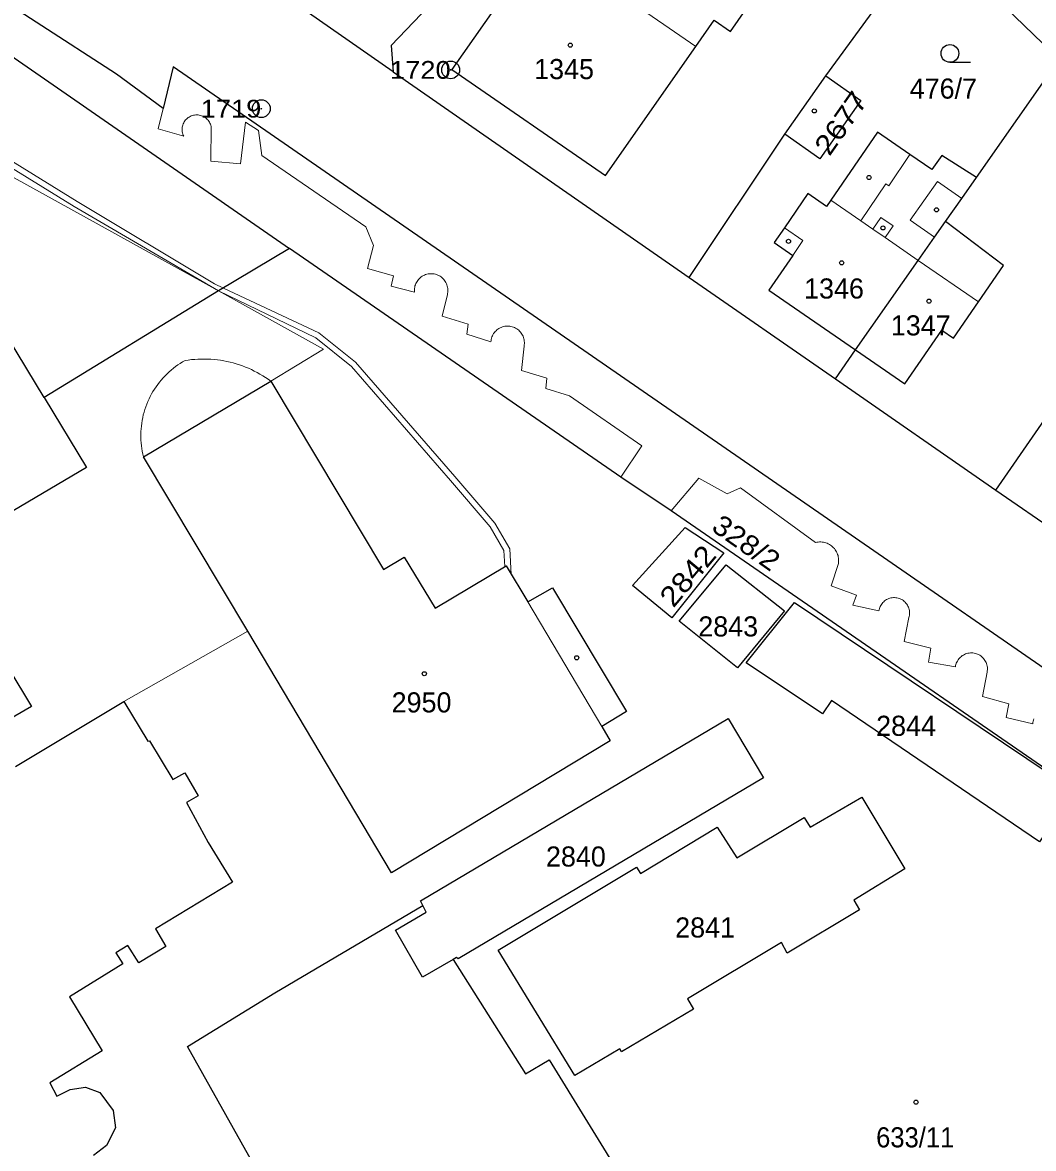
# Model space of a CAD drawing. Extents: x -679733 to -673243, y -1075091 to -1066557.
# Drawn here: x -675822.4 to -675736.9, y -1072340.3 to -1072245.1 of the extents above; entities that cross this region are included whole.
import ezdxf
from ezdxf.enums import TextEntityAlignment as Align

# ---------------------------------------------------------------- set-up
doc = ezdxf.new("R2010")
doc.units = 0
doc.header["$LTSCALE"] = 0.68
for name, color, linetype, lineweight in [('1', 7, 'Continuous', 25), ('13', 7, 'Continuous', 13), ('3', 7, 'Continuous', 25), ('4', 7, 'Continuous', 13), ('5', 7, 'Continuous', 25), ('8', 7, 'Continuous', 25)]:
    doc.layers.add(name, color=color, linetype=linetype, lineweight=lineweight)
doc.layers.add('2', color=7, linetype='Continuous')

msp = doc.modelspace()

# ---------------------------------------------------------------- linework, layer by layer
at = {"layer": '1'}
for p, q in [((-675754.47, -1072249.63), (-675745.72, -1072237.63)), ((-675791.03, -1072249.28), (-675801.82, -1072241.76)), ((-675766.03, -1072266.66), (-675753.67, -1072275.25)), ((-675753.67, -1072275.25), (-675751.96, -1072272.79)), ((-675740.12, -1072284.65), (-675725.45, -1072294.77))]:
    msp.add_line(p, q, dxfattribs=at)
for points in [[(-675745.72, -1072237.63), (-675735.32, -1072247.67), (-675727.35, -1072239.34), (-675743.27, -1072223.93)], [(-675781.06, -1072236.42), (-675778.46, -1072238.19), (-675786.08, -1072249.09), (-675773.09, -1072258.04), (-675765.47, -1072247.14), (-675763.92, -1072244.91), (-675762.53, -1072245.88), (-675759.11, -1072240.92), (-675763.68, -1072237.74), (-675774.78, -1072229.86)], [(-675781.06, -1072236.42), (-675791.21, -1072247.05), (-675791.03, -1072249.28), (-675766.03, -1072266.66), (-675757.95, -1072254.55), (-675754.47, -1072249.63)], [(-675675.24, -1072344.8), (-675677.06, -1072343.56), (-675675.65, -1072341.45), (-675809.62, -1072248.86), (-675810.47, -1072252.39), (-675814.41, -1072249.48), (-675828.02, -1072240.66), (-675831.19, -1072238.38), (-675834.37, -1072240.28), (-675799.8, -1072264.22)], [(-675741.76, -1072258.21), (-675734.75, -1072248.23), (-675735.32, -1072247.67)], [(-675754.47, -1072249.63), (-675751.51, -1072251.72), (-675754.98, -1072256.65), (-675757.95, -1072254.55)], [(-675741.76, -1072258.21), (-675744.67, -1072256.36), (-675745.53, -1072257.54), (-675747.39, -1072256.26), (-675750.11, -1072254.39), (-675754.07, -1072260.14), (-675754.43, -1072260.66), (-675755.99, -1072259.58), (-675757.98, -1072262.46), (-675758.84, -1072263.72), (-675757.28, -1072264.8), (-675759.3, -1072267.73), (-675751.96, -1072272.79)], [(-675744.38, -1072261.95), (-675743, -1072259.99), (-675741.76, -1072258.21)], [(-675753.67, -1072275.25), (-675740.12, -1072284.65), (-675723.09, -1072260.04)], [(-675751.96, -1072272.79), (-675746.67, -1072265.22), (-675745.3, -1072263.26), (-675744.38, -1072261.95)], [(-675751.96, -1072272.79), (-675747.81, -1072275.65), (-675744.69, -1072271.12), (-675743.69, -1072271.81), (-675741.58, -1072268.74), (-675739.46, -1072265.66), (-675744.38, -1072261.95)], [(-675799.8, -1072264.22), (-675805.81, -1072267.81), (-675820.53, -1072276.81)], [(-675709.33, -1072326.32), (-675719.29, -1072319.62), (-675722.28, -1072317.61), (-675767.55, -1072286.39), (-675771.79, -1072283.55), (-675799.8, -1072264.22)], [(-675820.53, -1072276.81), (-675827.32, -1072265.63), (-675836.51, -1072271.12), (-675872.16, -1072292.47), (-675867.67, -1072299.93), (-675869.26, -1072300.87), (-675870.69, -1072301.87), (-675866.58, -1072308.98), (-675865.25, -1072311.17), (-675864.04, -1072312.9), (-675838.31, -1072297.5), (-675833.11, -1072306.11)], [(-675820.53, -1072276.81), (-675816.94, -1072282.72), (-675829.37, -1072290.05), (-675821.61, -1072302.95), (-675824.79, -1072304.77), (-675823.39, -1072307.22)], [(-675822.95, -1072308), (-675813.79, -1072302.53), (-675811.77, -1072305.88), (-675811.63, -1072305.84), (-675809.67, -1072309.11), (-675808.64, -1072308.54), (-675807.51, -1072310.48), (-675808.51, -1072311.06), (-675806.68, -1072314.45), (-675804.62, -1072317.8), (-675811.13, -1072321.73), (-675810.25, -1072323.23), (-675812.52, -1072324.62), (-675813.45, -1072323.13), (-675814.46, -1072323.75), (-675813.87, -1072324.69), (-675818.38, -1072327.47), (-675815.63, -1072332.06), (-675820.04, -1072334.74), (-675819.45, -1072335.88), (-675818.34, -1072335.31), (-675817.03, -1072335.13), (-675815.82, -1072335.58), (-675814.69, -1072337.1), (-675814.51, -1072338.55), (-675815.25, -1072340.06), (-675816.35, -1072340.91)], [(-675788.52, -1072319.77), (-675788.72, -1072319.37), (-675762.73, -1072303.96), (-675759.75, -1072308.96), (-675785.56, -1072324.26), (-675785.69, -1072324.17), (-675785.98, -1072324.32)], [(-675779.67, -1072382.96), (-675808.43, -1072331.67), (-675801.04, -1072327.14), (-675788.52, -1072319.77)], [(-675785.98, -1072324.32), (-675788.56, -1072325.83), (-675790.83, -1072321.85), (-675788.24, -1072320.32), (-675788.52, -1072319.77)], [(-675785.98, -1072324.32), (-675779.85, -1072333.99), (-675777.86, -1072332.8), (-675764.69, -1072354.25)]]:
    msp.add_lwpolyline(points, dxfattribs=at)
for points in [[(-675781.5, -1072291.05), (-675779.67, -1072294.1), (-675777.58, -1072292.9), (-675771.33, -1072303.35), (-675773.42, -1072304.62), (-675772.69, -1072305.83), (-675791.18, -1072317), (-675803.31, -1072296.58), (-675812.14, -1072281.83), (-675801.38, -1072275.44), (-675791.86, -1072291.37), (-675790.11, -1072290.31), (-675787.48, -1072294.62)], [(-675766.36, -1072287.81), (-675763.1, -1072289.96), (-675767.49, -1072295.45), (-675770.82, -1072292.72)], [(-675761.93, -1072299.67), (-675766.86, -1072295.73), (-675762.9, -1072290.97), (-675757.98, -1072294.84)], [(-675754.77, -1072303.57), (-675761.2, -1072299.24), (-675757.12, -1072294.14), (-675733.54, -1072309.98), (-675736.43, -1072314.38), (-675754.01, -1072302.43)], [(-675771.74, -1072332.13), (-675771.88, -1072331.88), (-675775.68, -1072334.13), (-675782.18, -1072323.54), (-675770.47, -1072316.51), (-675770.14, -1072317.05), (-675763.67, -1072313.14), (-675762.01, -1072315.74), (-675756.31, -1072312.33), (-675755.8, -1072313.14), (-675751.43, -1072310.59), (-675747.8, -1072316.66), (-675752.12, -1072319.31), (-675751.64, -1072320.13), (-675757.74, -1072323.78), (-675758.24, -1072322.9), (-675766.17, -1072327.66), (-675765.65, -1072328.52)]]:
    msp.add_lwpolyline(points, close=True, dxfattribs=at)
at = {"layer": '13'}
msp.add_lwpolyline([(-675828.26, -1072254.35), (-675818, -1072260.67), (-675805.81, -1072267.81), (-675797.58, -1072271.78), (-675794.57, -1072274.19), (-675786.2, -1072283.82), (-675782.84, -1072287.74), (-675781.68, -1072289.75), (-675781.6, -1072291.11), (-675781.5, -1072291.05), (-675781.06, -1072291.78), (-675781.18, -1072289.61), (-675782.44, -1072287.44), (-675785.82, -1072283.5), (-675794.23, -1072273.83), (-675797.32, -1072271.36), (-675805.38, -1072267.56), (-675806.14, -1072267.2), (-675817.74, -1072260.25), (-675828.24, -1072253.77)], dxfattribs=at)
at = {"layer": '3'}
msp.add_line((-675743.993, -1072248.48), (-675742.243, -1072248.48), dxfattribs=at)
msp.add_circle((-675743.9929, -1072247.7298), 0.75, dxfattribs=at)
at = {"layer": '4'}
for p, q in [((-675772.04, -1072242.61), (-675765.47, -1072247.14)), ((-675810.47, -1072252.39), (-675810.89, -1072254.11)), ((-675810.89, -1072254.11), (-675808.74, -1072254.73)), ((-675806.43, -1072253.9), (-675806.46, -1072256.83)), ((-675803.93, -1072257.05), (-675803.52, -1072253.55)), ((-675803.52, -1072253.55), (-675802.43, -1072254.24)), ((-675802.43, -1072254.24), (-675802.14, -1072256.37)), ((-675827.48, -1072255.84), (-675805.81, -1072267.81)), ((-675806.46, -1072256.83), (-675803.93, -1072257.05)), ((-675802.14, -1072256.37), (-675793.34, -1072262.4)), ((-675747.39, -1072256.26), (-675749.16, -1072258.91)), ((-675749.41, -1072258.74), (-675751.51, -1072261.89)), ((-675749.16, -1072258.91), (-675749.41, -1072258.74)), ((-675747.35, -1072261.83), (-675745.05, -1072258.55)), ((-675745.05, -1072258.55), (-675743, -1072259.99)), ((-675754.07, -1072260.14), (-675751.51, -1072261.89)), ((-675750.51, -1072262.59), (-675749.83, -1072261.6)), ((-675745.3, -1072263.26), (-675747.35, -1072261.83)), ((-675793.34, -1072262.4), (-675792.69, -1072263.96)), ((-675757.98, -1072262.46), (-675756.41, -1072263.54)), ((-675751.51, -1072261.89), (-675750.51, -1072262.59)), ((-675750.51, -1072262.59), (-675749.48, -1072263.3)), ((-675756.41, -1072263.54), (-675757.28, -1072264.8)), ((-675749.48, -1072263.3), (-675746.67, -1072265.22)), ((-675792.69, -1072263.96), (-675793.22, -1072265.9)), ((-675741.58, -1072268.74), (-675746.67, -1072265.22)), ((-675793.22, -1072265.9), (-675791, -1072266.54)), ((-675791, -1072266.54), (-675791.22, -1072267.41)), ((-675791.22, -1072267.41), (-675789.24, -1072267.91)), ((-675805.81, -1072267.81), (-675796.93, -1072272.72)), ((-675786.46, -1072268.12), (-675786.9, -1072269.93)), ((-675786.9, -1072269.93), (-675784.71, -1072270.61)), ((-675784.71, -1072270.61), (-675784.81, -1072271.47)), ((-675784.81, -1072271.47), (-675782.78, -1072272.11)), ((-675796.93, -1072272.72), (-675801.38, -1072275.44)), ((-675779.98, -1072272.47), (-675780.2, -1072274.53)), ((-675780.2, -1072274.53), (-675778.05, -1072275.17)), ((-675778.05, -1072275.17), (-675778.14, -1072276.06)), ((-675778.14, -1072276.06), (-675776.14, -1072276.68)), ((-675776.14, -1072276.68), (-675770.04, -1072280.91)), ((-675770.04, -1072280.91), (-675771.79, -1072283.55)), ((-675767.55, -1072286.39), (-675765.22, -1072283.63)), ((-675765.22, -1072283.63), (-675762.82, -1072284.97)), ((-675762.82, -1072284.97), (-675761.7, -1072284.45)), ((-675761.7, -1072284.45), (-675755.35, -1072289.08)), ((-675753.42, -1072290.84), (-675754.02, -1072292.75)), ((-675754.02, -1072292.75), (-675751.89, -1072293.52)), ((-675779.67, -1072294.1), (-675773.42, -1072304.62)), ((-675751.89, -1072293.52), (-675752.2, -1072294.37)), ((-675752.2, -1072294.37), (-675750, -1072294.86)), ((-675747.46, -1072295.42), (-675747.86, -1072297.44)), ((-675813.79, -1072302.53), (-675803.31, -1072296.58)), ((-675747.86, -1072297.44), (-675745.6, -1072298.01)), ((-675745.6, -1072298.01), (-675745.8, -1072299.2)), ((-675745.8, -1072299.2), (-675743.53, -1072299.58)), ((-675740.85, -1072300.03), (-675741.25, -1072302.08)), ((-675741.25, -1072302.08), (-675739.02, -1072302.72)), ((-675739.02, -1072302.72), (-675739.23, -1072303.88)), ((-675739.23, -1072303.88), (-675736.98, -1072304.4))]:
    msp.add_line(p, q, dxfattribs=at)
for points in [[(-675808.74, -1072254.73), (-675808.781, -1072254.641), (-675808.816, -1072254.549), (-675808.842, -1072254.455), (-675808.862, -1072254.359), (-675808.873, -1072254.262), (-675808.877, -1072254.164), (-675808.873, -1072254.066), (-675808.862, -1072253.969), (-675808.843, -1072253.873), (-675808.816, -1072253.779), (-675808.782, -1072253.687), (-675808.741, -1072253.598), (-675808.693, -1072253.513), (-675808.638, -1072253.432), (-675808.577, -1072253.355), (-675808.51, -1072253.284), (-675808.438, -1072253.218), (-675808.361, -1072253.157), (-675808.279, -1072253.104), (-675808.193, -1072253.056), (-675808.104, -1072253.016), (-675808.012, -1072252.983), (-675807.917, -1072252.957), (-675807.821, -1072252.939), (-675807.724, -1072252.929), (-675807.626, -1072252.926), (-675807.528, -1072252.931), (-675807.431, -1072252.943), (-675807.335, -1072252.964), (-675807.241, -1072252.992), (-675807.15, -1072253.027), (-675807.061, -1072253.069), (-675806.977, -1072253.118), (-675806.896, -1072253.174), (-675806.82, -1072253.236), (-675806.749, -1072253.303), (-675806.684, -1072253.376), (-675806.625, -1072253.454), (-675806.572, -1072253.537), (-675806.526, -1072253.623), (-675806.487, -1072253.713), (-675806.455, -1072253.805), (-675806.43, -1072253.9)], [(-675749.83, -1072261.6), (-675748.8, -1072262.31), (-675749.48, -1072263.3)], [(-675789.24, -1072267.91), (-675789.247, -1072267.805), (-675789.246, -1072267.7), (-675789.237, -1072267.595), (-675789.22, -1072267.491), (-675789.196, -1072267.388), (-675789.164, -1072267.288), (-675789.125, -1072267.19), (-675789.079, -1072267.096), (-675789.025, -1072267.005), (-675788.965, -1072266.918), (-675788.899, -1072266.836), (-675788.827, -1072266.759), (-675788.75, -1072266.688), (-675788.667, -1072266.623), (-675788.58, -1072266.564), (-675788.488, -1072266.512), (-675788.393, -1072266.466), (-675788.295, -1072266.428), (-675788.194, -1072266.397), (-675788.092, -1072266.374), (-675787.987, -1072266.359), (-675787.882, -1072266.351), (-675787.777, -1072266.351), (-675787.672, -1072266.359), (-675787.568, -1072266.375), (-675787.465, -1072266.398), (-675787.365, -1072266.429), (-675787.267, -1072266.467), (-675787.172, -1072266.513), (-675787.08, -1072266.565), (-675786.993, -1072266.624), (-675786.911, -1072266.69), (-675786.833, -1072266.761), (-675786.761, -1072266.838), (-675786.695, -1072266.92), (-675786.636, -1072267.007), (-675786.582, -1072267.098), (-675786.536, -1072267.193), (-675786.497, -1072267.29), (-675786.466, -1072267.391), (-675786.442, -1072267.493), (-675786.425, -1072267.597), (-675786.416, -1072267.702), (-675786.416, -1072267.808), (-675786.423, -1072267.913), (-675786.437, -1072268.017), (-675786.46, -1072268.12)], [(-675782.78, -1072272.11), (-675782.77, -1072272.005), (-675782.752, -1072271.901), (-675782.726, -1072271.799), (-675782.693, -1072271.699), (-675782.653, -1072271.602), (-675782.605, -1072271.508), (-675782.55, -1072271.417), (-675782.489, -1072271.331), (-675782.422, -1072271.25), (-675782.349, -1072271.174), (-675782.27, -1072271.104), (-675782.187, -1072271.04), (-675782.098, -1072270.982), (-675782.006, -1072270.931), (-675781.91, -1072270.887), (-675781.812, -1072270.85), (-675781.71, -1072270.821), (-675781.607, -1072270.799), (-675781.503, -1072270.785), (-675781.398, -1072270.779), (-675781.292, -1072270.781), (-675781.187, -1072270.79), (-675781.083, -1072270.808), (-675780.981, -1072270.833), (-675780.881, -1072270.865), (-675780.783, -1072270.905), (-675780.689, -1072270.952), (-675780.598, -1072271.006), (-675780.512, -1072271.067), (-675780.43, -1072271.134), (-675780.354, -1072271.206), (-675780.283, -1072271.285), (-675780.219, -1072271.368), (-675780.16, -1072271.456), (-675780.109, -1072271.548), (-675780.064, -1072271.643), (-675780.027, -1072271.742), (-675779.997, -1072271.843), (-675779.975, -1072271.946), (-675779.96, -1072272.05), (-675779.953, -1072272.155), (-675779.954, -1072272.261), (-675779.963, -1072272.366), (-675779.98, -1072272.47)], [(-675812.14, -1072281.83), (-675812.195, -1072281.598), (-675812.243, -1072281.364), (-675812.282, -1072281.129), (-675812.314, -1072280.893), (-675812.339, -1072280.655), (-675812.355, -1072280.417), (-675812.363, -1072280.179), (-675812.364, -1072279.94), (-675812.357, -1072279.702), (-675812.342, -1072279.464), (-675812.319, -1072279.226), (-675812.289, -1072278.99), (-675812.25, -1072278.754), (-675812.204, -1072278.52), (-675812.151, -1072278.288), (-675812.089, -1072278.057), (-675812.02, -1072277.829), (-675811.944, -1072277.603), (-675811.86, -1072277.38), (-675811.769, -1072277.159), (-675811.671, -1072276.942), (-675811.565, -1072276.728), (-675811.453, -1072276.518), (-675811.334, -1072276.311), (-675811.208, -1072276.108), (-675811.075, -1072275.91), (-675810.936, -1072275.716), (-675810.791, -1072275.527), (-675810.64, -1072275.343), (-675810.482, -1072275.163), (-675810.319, -1072274.989), (-675810.15, -1072274.821), (-675809.976, -1072274.658), (-675809.797, -1072274.501), (-675809.612, -1072274.35), (-675809.422, -1072274.205), (-675809.228, -1072274.066), (-675809.03, -1072273.934), (-675808.827, -1072273.809), (-675808.62, -1072273.69)], [(-675808.62, -1072273.69), (-675808.35, -1072273.649), (-675808.078, -1072273.616), (-675807.806, -1072273.591), (-675807.534, -1072273.574), (-675807.261, -1072273.564), (-675806.987, -1072273.562), (-675806.714, -1072273.568), (-675806.441, -1072273.582), (-675806.169, -1072273.604), (-675805.897, -1072273.633), (-675805.626, -1072273.671), (-675805.357, -1072273.716), (-675805.089, -1072273.768), (-675804.822, -1072273.829), (-675804.557, -1072273.897), (-675804.295, -1072273.972), (-675804.034, -1072274.055), (-675803.777, -1072274.146), (-675803.521, -1072274.244), (-675803.269, -1072274.349), (-675803.02, -1072274.461), (-675802.774, -1072274.581), (-675802.532, -1072274.707), (-675802.293, -1072274.84), (-675802.059, -1072274.98), (-675801.828, -1072275.127), (-675801.602, -1072275.28), (-675801.38, -1072275.44)], [(-675755.35, -1072289.08), (-675755.242, -1072289.055), (-675755.132, -1072289.039), (-675755.022, -1072289.03), (-675754.911, -1072289.029), (-675754.801, -1072289.036), (-675754.691, -1072289.05), (-675754.583, -1072289.073), (-675754.476, -1072289.103), (-675754.372, -1072289.141), (-675754.271, -1072289.186), (-675754.173, -1072289.238), (-675754.079, -1072289.297), (-675753.99, -1072289.362), (-675753.905, -1072289.434), (-675753.826, -1072289.511), (-675753.753, -1072289.594), (-675753.685, -1072289.682), (-675753.625, -1072289.775), (-675753.57, -1072289.872), (-675753.523, -1072289.972), (-675753.483, -1072290.075), (-675753.451, -1072290.181), (-675753.426, -1072290.289), (-675753.409, -1072290.398), (-675753.4, -1072290.509), (-675753.399, -1072290.62), (-675753.406, -1072290.73), (-675753.42, -1072290.84)], [(-675750, -1072294.86), (-675749.983, -1072294.761), (-675749.958, -1072294.664), (-675749.925, -1072294.57), (-675749.886, -1072294.477), (-675749.839, -1072294.389), (-675749.786, -1072294.304), (-675749.727, -1072294.223), (-675749.661, -1072294.147), (-675749.59, -1072294.077), (-675749.514, -1072294.012), (-675749.433, -1072293.953), (-675749.347, -1072293.901), (-675749.258, -1072293.855), (-675749.166, -1072293.816), (-675749.071, -1072293.785), (-675748.974, -1072293.76), (-675748.875, -1072293.744), (-675748.775, -1072293.735), (-675748.675, -1072293.733), (-675748.575, -1072293.74), (-675748.476, -1072293.754), (-675748.378, -1072293.775), (-675748.282, -1072293.804), (-675748.189, -1072293.841), (-675748.098, -1072293.884), (-675748.012, -1072293.934), (-675747.929, -1072293.991), (-675747.851, -1072294.054), (-675747.778, -1072294.122), (-675747.71, -1072294.196), (-675747.649, -1072294.275), (-675747.593, -1072294.359), (-675747.545, -1072294.446), (-675747.503, -1072294.537), (-675747.468, -1072294.631), (-675747.44, -1072294.727), (-675747.42, -1072294.825), (-675747.408, -1072294.925), (-675747.403, -1072295.025), (-675747.406, -1072295.125), (-675747.416, -1072295.225), (-675747.434, -1072295.323), (-675747.46, -1072295.42)], [(-675743.53, -1072299.58), (-675743.512, -1072299.478), (-675743.486, -1072299.378), (-675743.453, -1072299.28), (-675743.412, -1072299.185), (-675743.364, -1072299.093), (-675743.31, -1072299.005), (-675743.248, -1072298.921), (-675743.181, -1072298.843), (-675743.108, -1072298.77), (-675743.029, -1072298.702), (-675742.946, -1072298.641), (-675742.858, -1072298.586), (-675742.766, -1072298.538), (-675742.671, -1072298.498), (-675742.573, -1072298.464), (-675742.473, -1072298.438), (-675742.371, -1072298.42), (-675742.268, -1072298.41), (-675742.164, -1072298.407), (-675742.061, -1072298.413), (-675741.958, -1072298.426), (-675741.857, -1072298.447), (-675741.758, -1072298.476), (-675741.661, -1072298.512), (-675741.567, -1072298.555), (-675741.476, -1072298.606), (-675741.39, -1072298.663), (-675741.308, -1072298.726), (-675741.232, -1072298.796), (-675741.161, -1072298.871), (-675741.095, -1072298.952), (-675741.037, -1072299.037), (-675740.984, -1072299.126), (-675740.939, -1072299.219), (-675740.901, -1072299.316), (-675740.871, -1072299.414), (-675740.848, -1072299.515), (-675740.832, -1072299.618), (-675740.825, -1072299.721), (-675740.825, -1072299.825), (-675740.834, -1072299.928), (-675740.85, -1072300.03)], [(-675736.98, -1072304.4), (-675736.975, -1072304.295), (-675736.962, -1072304.191), (-675736.942, -1072304.088), (-675736.914, -1072303.987)]]:
    msp.add_lwpolyline(points, dxfattribs=at)
at = {"layer": '5'}
for centre in [(-675776.0768, -1072247.0292), (-675755.4568, -1072252.5892), (-675750.8368, -1072258.2192), (-675745.1268, -1072260.9492), (-675749.6568, -1072262.4792), (-675757.6368, -1072263.6192), (-675753.1468, -1072265.4292), (-675745.7668, -1072268.6692), (-675775.5268, -1072298.8192), (-675788.4068, -1072300.1692), (-675746.8568, -1072336.3892)]:
    msp.add_circle(centre, 0.175, dxfattribs=at)
at = {"layer": '8'}
for centre, radius in [((-675786.18, -1072249.1198), 0.75), ((-675786.18, -1072249.1198), 0.03), ((-675802.18, -1072252.3998), 0.75), ((-675802.18, -1072252.3998), 0.03)]:
    msp.add_circle(centre, radius, dxfattribs=at)

# ---------------------------------------------------------------- texts
at = {"layer": '2'}
for s, p in [('1345', (-675776.6, -1072249.9)), ('476/7', (-675744.55, -1072251.55)), ('1346', (-675753.79, -1072268.45)), ('1347', (-675746.46, -1072271.57)), ('2843', (-675762.73, -1072297.019)), ('2844', (-675747.7, -1072305.42)), ('2840', (-675775.6, -1072316.47)), ('2841', (-675764.68, -1072322.47))]:
    msp.add_text(s, height=1.7, dxfattribs=at).set_placement(p, align=Align.CENTER)
for s, rotation, width, p in [('2677', 55, 1.15, (-675752.5056, -1072254.1025)), ('328/2', 325, 1.1, (-675761.6825, -1072289.7931)), ('2842', 50, 1.15, (-675765.493, -1072292.4414))]:
    msp.add_text(s, height=1.7, rotation=rotation, dxfattribs=dict(at, width=width)).set_placement(p, align=Align.CENTER)
msp.add_text('2950', height=1.7, dxfattribs=at).set_placement((-675791.17, -1072303.44))
at = {"layer": '2', "width": 0.95}
msp.add_text('633/11', height=1.7, dxfattribs=at).set_placement((-675750.23, -1072340.21))
at = {"layer": '8', "width": 1.15}
for s, p in [('1720', (-675786.179, -1072249.87)), ('1719', (-675802.179, -1072253.149))]:
    msp.add_text(s, height=1.5, dxfattribs=at).set_placement(p, align=Align.RIGHT)

doc.saveas('drawing.dxf')
